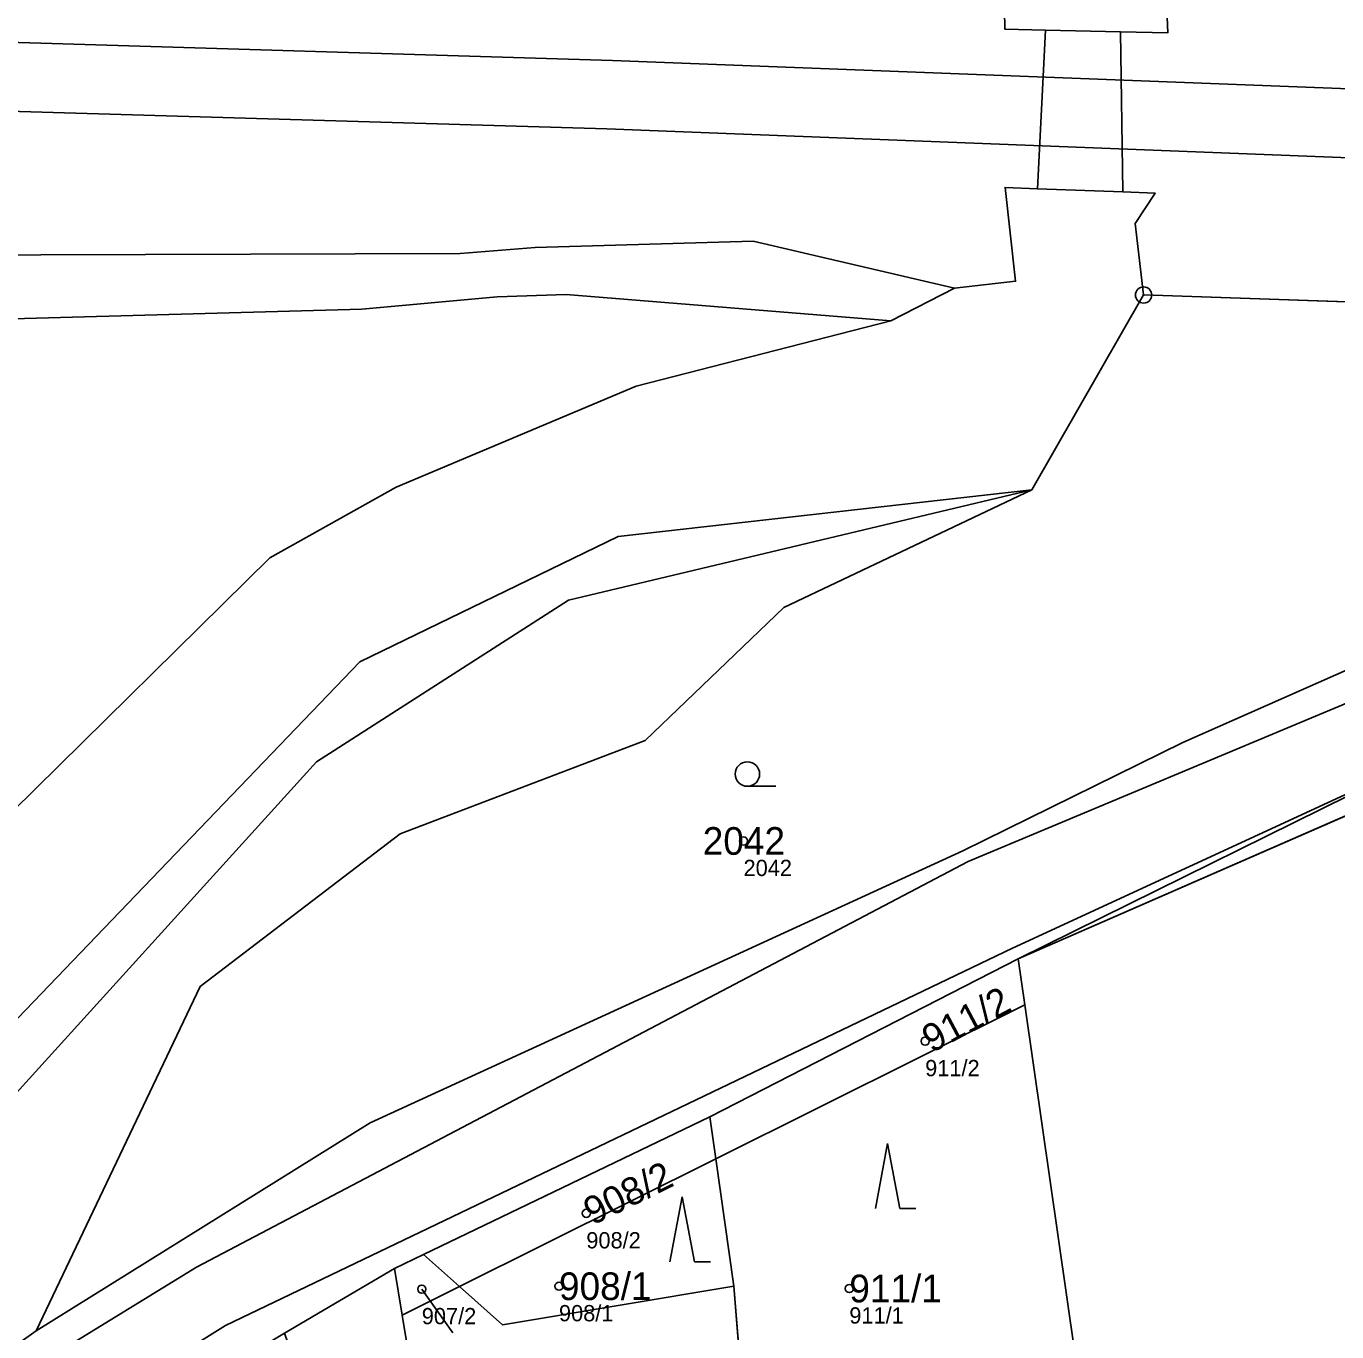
# Model space of a CAD drawing. Extents: x -762274 to -759271, y -1061928 to -1059060.
# Drawn here: x -760100.9 to -760020.4, y -1059526.2 to -1059446 of the extents above; entities that cross this region are included whole.
import ezdxf

# ---------------------------------------------------------------- set-up
doc = ezdxf.new("R2010")
doc.units = 0
for name, color, linetype in [('Definiční body', 7, 'Continuous'), ('Hranice parcel', 7, 'Continuous'), ('Parcelní čísla', 7, 'Continuous'), ('Polygon parcely', 7, 'Continuous'), ('Pop  PČ popisy', 7, 'Continuous'), ('Poz předměty', 7, 'Continuous'), ('Vnitřní kresba', 7, 'Continuous'), ('Značky bodu BP', 7, 'Continuous'), ('Značky kultur', 7, 'Continuous')]:
    doc.layers.add(name, color=color, linetype=linetype)

msp = doc.modelspace()

# ---------------------------------------------------------------- linework, layer by layer
at = {"layer": 'Definiční body'}
for centre in [(-760056.86, -1059496.07), (-760045.7, -1059508.37), (-760066.52, -1059518.95), (-760076.63, -1059523.61), (-760068.2, -1059523.43), (-760050.36, -1059523.57)]:
    msp.add_circle(centre, 0.25, dxfattribs=at)
at = {"layer": 'Hranice parcel'}
for p, q in [((-760047.8, -1059464.1), (-760043.9, -1059462.1)), ((-760032.28, -1059462.52), (-760039.15, -1059474.49)), ((-759995.5, -1059463.79), (-760032.28, -1059462.52)), ((-759994.55, -1059483.47), (-760039.99, -1059503.31)), ((-760039.99, -1059503.31), (-760058.93, -1059513.02)), ((-760039.99, -1059503.31), (-760039.58, -1059506.14)), ((-760039.58, -1059506.14), (-760058.56, -1059515.6)), ((-760039.58, -1059506.14), (-760036.49, -1059527.67)), ((-760058.93, -1059513.02), (-760076.52, -1059521.49)), ((-760058.93, -1059513.02), (-760058.56, -1059515.6)), ((-760058.56, -1059515.6), (-760074.32, -1059523.45)), ((-760058.56, -1059515.6), (-760057.46, -1059523.42)), ((-760076.52, -1059521.49), (-760078.31, -1059522.35)), ((-760074.32, -1059523.45), (-760076.52, -1059521.49)), ((-760078.31, -1059522.35), (-760085.07, -1059526.32)), ((-760077.84, -1059525.2), (-760078.31, -1059522.35)), ((-760074.32, -1059523.45), (-760077.84, -1059525.2)), ((-760057.46, -1059523.42), (-760056.66, -1059533.26)), ((-760075.33, -1059540.22), (-760077.84, -1059525.2)), ((-760115.67, -1059537.07), (-760100.33, -1059526.17))]:
    msp.add_line(p, q, dxfattribs=at)
for points in [[(-760043.9, -1059462.1), (-760040.14, -1059461.68), (-760040.79, -1059455.91), (-760038.8, -1059455.99), (-760038.31, -1059446.24), (-760040.81, -1059446.18), (-760040.85, -1059443.86), (-760042.47, -1059441.65)], [(-760023.99, -1059442.66), (-760030.96, -1059442.5), (-760030.79, -1059446.42), (-760033.69, -1059446.35), (-760033.56, -1059456.18), (-760031.57, -1059456.26), (-760032.79, -1059458.12), (-760032.28, -1059462.52)], [(-760043.9, -1059462.1), (-760056.27, -1059459.21), (-760069.67, -1059459.61), (-760074.28, -1059459.98), (-760132.27, -1059460.16)], [(-760117.37, -1059464.41), (-760080.31, -1059463.39), (-760072, -1059462.64), (-760067.76, -1059462.5), (-760047.8, -1059464.1)], [(-760112.38, -1059507.33), (-760101.79, -1059494.29), (-760085.97, -1059478.68), (-760078.2, -1059474.34), (-760063.46, -1059468.13), (-760047.8, -1059464.1)], [(-760039.15, -1059474.49), (-760067.61, -1059481.27), (-760083.09, -1059491.2), (-760107.92, -1059518.57), (-760118.81, -1059525.05)], [(-760039.15, -1059474.49), (-760064.56, -1059477.36), (-760080.43, -1059485.07), (-760095.18, -1059500.42), (-760118.81, -1059525.05)], [(-760100.33, -1059526.17), (-760079.81, -1059513.38), (-760043.39, -1059496.67), (-760029.86, -1059490.01), (-759994.58, -1059474.42)], [(-760039.15, -1059474.49), (-760054.39, -1059481.72), (-760062.91, -1059489.89), (-760077.95, -1059495.63), (-760090.24, -1059505.01), (-760100.33, -1059526.17)], [(-759994.55, -1059483.47), (-760001.07, -1059484.52), (-760002.37, -1059484.73), (-760014.52, -1059490.73), (-760039.99, -1059503.31)], [(-760057.46, -1059523.42), (-760071.67, -1059525.8), (-760074.32, -1059523.45)]]:
    msp.add_lwpolyline(points, dxfattribs=at)
at = {"layer": 'Polygon parcely'}
for points in [[(-760168.78, -1059543.64), (-760131.43, -1059532.41), (-760124.38, -1059528.53), (-760120.65, -1059526.97), (-760118.81, -1059525.05), (-760095.18, -1059500.42), (-760080.43, -1059485.07), (-760064.56, -1059477.36), (-760039.15, -1059474.49), (-760032.28, -1059462.52), (-760032.79, -1059458.12), (-760031.57, -1059456.26), (-760033.56, -1059456.18), (-760033.69, -1059446.35), (-760030.79, -1059446.42), (-760030.96, -1059442.5)], [(-759947.76, -1059450.66), (-759974.89, -1059445.31), (-759976.36, -1059445.02), (-759999.43, -1059444.84), (-760023.99, -1059442.66), (-760030.96, -1059442.5), (-760030.79, -1059446.42), (-760033.69, -1059446.35), (-760033.56, -1059456.18), (-760031.57, -1059456.26), (-760032.79, -1059458.12), (-760032.28, -1059462.52), (-759995.5, -1059463.79), (-759925.93, -1059475.05)], [(-760583.05, -1059446.96), (-760507.69, -1059447.15), (-760496.29, -1059447.26), (-760457.86, -1059447.25), (-760443.62, -1059447.25), (-760426.38, -1059447.72), (-760336.06, -1059450.19), (-760280.8, -1059454.43), (-760241.95, -1059455.25), (-760184.29, -1059458.54), (-760132.27, -1059460.16), (-760074.28, -1059459.98), (-760069.67, -1059459.61), (-760056.27, -1059459.21), (-760043.9, -1059462.1), (-760040.14, -1059461.68), (-760040.79, -1059455.91), (-760038.8, -1059455.99), (-760038.31, -1059446.24), (-760040.81, -1059446.18), (-760040.85, -1059443.86)], [(-760040.85, -1059443.86), (-760040.81, -1059446.18), (-760038.31, -1059446.24), (-760038.8, -1059455.99), (-760040.79, -1059455.91), (-760040.14, -1059461.68), (-760043.9, -1059462.1), (-760047.8, -1059464.1), (-760063.46, -1059468.13), (-760078.2, -1059474.34), (-760085.97, -1059478.68), (-760101.79, -1059494.29), (-760112.38, -1059507.33), (-760118.2, -1059512.95), (-760121.35, -1059515.34), (-760123.94, -1059517.43), (-760129.39, -1059520.59), (-760135.53, -1059523.34), (-760138.58, -1059524.28), (-760148.44, -1059528.34), (-760159.5, -1059531.1)], [(-760170.51, -1059466.9), (-760148.95, -1059467.52), (-760144.7, -1059467.64), (-760133.75, -1059467.95), (-760130.28, -1059468.05), (-760121.24, -1059468.31), (-760117.37, -1059464.41), (-760080.31, -1059463.39), (-760072, -1059462.64), (-760067.76, -1059462.5), (-760047.8, -1059464.1), (-760043.9, -1059462.1), (-760056.27, -1059459.21), (-760069.67, -1059459.61), (-760074.28, -1059459.98), (-760132.27, -1059460.16), (-760184.29, -1059458.54)], [(-759945.01, -1059475.33), (-759982.49, -1059474.84), (-759994.58, -1059474.42), (-760029.86, -1059490.01), (-760043.39, -1059496.67), (-760079.81, -1059513.38), (-760100.33, -1059526.17), (-760115.67, -1059537.07), (-760120.85, -1059541.05), (-760133.96, -1059549.3), (-760149.1, -1059554.09), (-760155.99, -1059555.79), (-760156.02, -1059556.88), (-760169.34, -1059559.94), (-760191.38, -1059563.76), (-760212.2, -1059568.21), (-760237.05, -1059576.32), (-760257.09, -1059583.49), (-760278.25, -1059587.36), (-760310.24, -1059589.14)], [(-760156.36, -1059562.71), (-760142.79, -1059559.02), (-760138.06, -1059557.74), (-760126.15, -1059552.84), (-760105.87, -1059538.8), (-760099.1, -1059533.1), (-760088.4, -1059528.32), (-760085.07, -1059526.32), (-760078.31, -1059522.35), (-760076.52, -1059521.49), (-760058.93, -1059513.02), (-760039.99, -1059503.31), (-760014.52, -1059490.73), (-760002.37, -1059484.73), (-760001.07, -1059484.52), (-759994.55, -1059483.47), (-759981.88, -1059482.32), (-759971.78, -1059481.17), (-759940.86, -1059482.44)]]:
    msp.add_lwpolyline(points, dxfattribs=at)
for points in [[(-760101.79, -1059494.29), (-760085.97, -1059478.68), (-760078.2, -1059474.34), (-760063.46, -1059468.13), (-760047.8, -1059464.1), (-760067.76, -1059462.5), (-760072, -1059462.64), (-760080.31, -1059463.39), (-760117.37, -1059464.41), (-760121.24, -1059468.31), (-760130.28, -1059468.05), (-760125.01, -1059495.97), (-760116.9, -1059494.5), (-760115.85, -1059499.2), (-760115.22, -1059502.55), (-760116.43, -1059502.77), (-760115.98, -1059505.18), (-760118.97, -1059505.74), (-760119.01, -1059505.53), (-760122.18, -1059506.13), (-760123.06, -1059506.29), (-760121.35, -1059515.34), (-760118.2, -1059512.95), (-760112.38, -1059507.33)], [(-760039.15, -1059474.49), (-760054.39, -1059481.72), (-760062.91, -1059489.89), (-760077.95, -1059495.63), (-760090.24, -1059505.01), (-760100.33, -1059526.17), (-760079.81, -1059513.38), (-760043.39, -1059496.67), (-760029.86, -1059490.01), (-759994.58, -1059474.42), (-759995.5, -1059463.79), (-760032.28, -1059462.52)], [(-760083.09, -1059491.2), (-760107.92, -1059518.57), (-760118.81, -1059525.05), (-760115.67, -1059537.07), (-760100.33, -1059526.17), (-760090.24, -1059505.01), (-760077.95, -1059495.63), (-760062.91, -1059489.89), (-760054.39, -1059481.72), (-760039.15, -1059474.49), (-760067.61, -1059481.27)], [(-760080.43, -1059485.07), (-760095.18, -1059500.42), (-760118.81, -1059525.05), (-760107.92, -1059518.57), (-760083.09, -1059491.2), (-760067.61, -1059481.27), (-760039.15, -1059474.49), (-760064.56, -1059477.36)], [(-759965.43, -1059490.91), (-759965.54, -1059488.99), (-759965.47, -1059482.6), (-759981.88, -1059482.32), (-759994.55, -1059483.47), (-760039.99, -1059503.31), (-760039.58, -1059506.14), (-760036.49, -1059527.67), (-760033.85, -1059546.05), (-760033.32, -1059549.7), (-760004.5, -1059541.83), (-759968.73, -1059537.02)], [(-760001.07, -1059484.52), (-760002.37, -1059484.73), (-760014.52, -1059490.73), (-760039.99, -1059503.31), (-759994.55, -1059483.47)], [(-760058.56, -1059515.6), (-760039.58, -1059506.14), (-760039.99, -1059503.31), (-760058.93, -1059513.02)], [(-760056.66, -1059533.26), (-760051.45, -1059532.13), (-760042.39, -1059529.43), (-760036.49, -1059527.67), (-760039.58, -1059506.14), (-760058.56, -1059515.6), (-760057.46, -1059523.42)], [(-760076.52, -1059521.49), (-760074.32, -1059523.45), (-760058.56, -1059515.6), (-760058.93, -1059513.02)], [(-760058.56, -1059515.6), (-760074.32, -1059523.45), (-760071.67, -1059525.8), (-760057.46, -1059523.42)], [(-760078.31, -1059522.35), (-760077.84, -1059525.2), (-760074.32, -1059523.45), (-760076.52, -1059521.49)], [(-760077.84, -1059525.2), (-760078.31, -1059522.35), (-760085.07, -1059526.32), (-760081.27, -1059537.3), (-760079.81, -1059541.5), (-760075.33, -1059540.22)], [(-760057.46, -1059523.42), (-760071.67, -1059525.8), (-760074.32, -1059523.45), (-760077.84, -1059525.2), (-760075.33, -1059540.22), (-760074.8, -1059546.55), (-760059.62, -1059540.51), (-760061.27, -1059534.5), (-760056.66, -1059533.26)]]:
    msp.add_lwpolyline(points, close=True, dxfattribs=at)
at = {"layer": 'Pop  PČ popisy'}
msp.add_line((-760076.63, -1059523.61), (-760074.73, -1059526.29), dxfattribs=at)
at = {"layer": 'Poz předměty'}
for p, q in [((-760148.37, -1059445.58), (-760064.92, -1059448.12)), ((-760064.92, -1059448.12), (-760009.97, -1059450.22)), ((-760065.26, -1059452.32), (-760148.03, -1059449.85)), ((-760010.31, -1059454.45), (-760065.26, -1059452.32))]:
    msp.add_line(p, q, dxfattribs=at)
at = {"layer": 'Vnitřní kresba'}
for p, q in [((-760033.69, -1059446.35), (-760038.31, -1059446.24)), ((-760033.56, -1059456.18), (-760038.8, -1059455.99)), ((-759995.49, -1059477.41), (-760043.05, -1059497.33)), ((-760040.33, -1059502.65), (-760014.52, -1059490.73)), ((-760090.48, -1059522.26), (-760043.05, -1059497.33)), ((-760088.7, -1059525.84), (-760040.33, -1059502.65)), ((-760090.48, -1059522.26), (-760111.56, -1059535.19)), ((-760108.84, -1059538.42), (-760088.7, -1059525.84))]:
    msp.add_line(p, q, dxfattribs=at)
at = {"layer": 'Značky bodu BP'}
for radius in [0.5, 0.0303]:
    msp.add_circle((-760032.28, -1059462.52), radius, dxfattribs=at)
at = {"layer": 'Značky kultur'}
for p, q in [((-760056.623, -1059492.71), (-760054.873, -1059492.71)), ((-760048.01, -1059514.66), (-760048.76, -1059518.66)), ((-760047.26, -1059518.66), (-760048.01, -1059514.66)), ((-760060.63, -1059517.93), (-760061.38, -1059521.93)), ((-760059.88, -1059521.93), (-760060.63, -1059517.93)), ((-760047.26, -1059518.66), (-760046.264, -1059518.66)), ((-760059.88, -1059521.93), (-760058.884, -1059521.93))]:
    msp.add_line(p, q, dxfattribs=at)
msp.add_circle((-760056.623, -1059491.96), 0.75, dxfattribs=at)

# ---------------------------------------------------------------- texts
at = {"layer": 'Definiční body'}
for s, p in [('2042', (-760056.86, -1059498.226)), ('911/2', (-760045.7, -1059510.526)), ('908/2', (-760066.52, -1059521.106)), ('907/2', (-760076.63, -1059525.766)), ('908/1', (-760068.2, -1059525.586)), ('911/1', (-760050.36, -1059525.726))]:
    msp.add_text(s, height=1, dxfattribs=at).set_placement(p)
at = {"layer": 'Parcelní čísla'}
for s, p in [('2042', (-760059.367, -1059496.92)), ('908/1', (-760068.2, -1059524.28)), ('911/1', (-760050.36, -1059524.42))]:
    msp.add_text(s, height=1.7, dxfattribs=at).set_placement(p)
for s, rotation, p in [('911/2', 28, (-760045.3, -1059509.12)), ('908/2', 26, (-760066.147, -1059519.713))]:
    msp.add_text(s, height=1.7, rotation=rotation, dxfattribs=at).set_placement(p)

doc.saveas('drawing.dxf')
